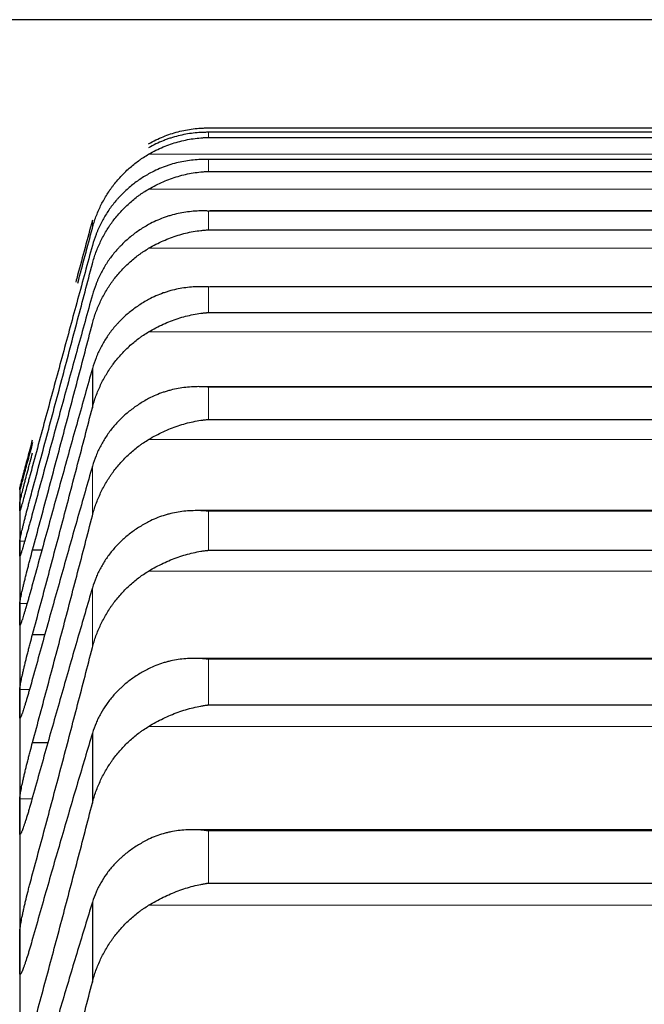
# Model space of a CAD drawing. Header units: inches. Extents: x 0 to 17820, y -10 to 12600.
# Tile 312 of 339: x 11826 to 11852, y 9325 to 9366. Entities that reach past the tile are written whole.
import ezdxf

# ---------------------------------------------------------------- set-up
doc = ezdxf.new("R2010")
doc.units = ezdxf.units.IN
doc.layers.add('1', color=7, linetype='Continuous', true_color=0xffffff)

msp = doc.modelspace()

# ---------------------------------------------------------------- linework, layer by layer
at = {"layer": '1', "color": 2, "linetype": 'Continuous', "lineweight": 25}
for p, q in [((11871.613, 9366.401), (11807.073, 9366.401)), ((11834.168, 9361.895), (11870.457, 9361.895)), ((11834.168, 9361.498), (11870.457, 9361.498)), ((11870.453, 9361.712), (11834.172, 9361.712)), ((11870.436, 9360.583), (11834.189, 9360.583)), ((11834.168, 9360.083), (11870.457, 9360.083)), ((11870.682, 9358.44), (11834.207, 9358.44)), ((11834.168, 9357.652), (11870.457, 9357.652)), ((11870.769, 9355.285), (11834.225, 9355.285)), ((11834.168, 9354.21), (11870.457, 9354.21)), ((11829.339, 9351.88), (11829.339, 9350.249)), ((11870.857, 9351.124), (11833.785, 9351.124)), ((11834.168, 9349.761), (11870.457, 9349.761)), ((11826.313, 9346.901), (11826.313, 9346.87)), ((11826.313, 9346.87), (11826.313, 9346.124)), ((11826.313, 9346.124), (11826.313, 9344.385)), ((11870.945, 9345.964), (11833.699, 9345.964)), ((11826.313, 9344.385), (11826.313, 9341.656)), ((11826.85, 9344.327), (11827.239, 9344.327)), ((11834.168, 9344.314), (11870.457, 9344.314)), ((11826.313, 9341.656), (11826.313, 9337.94)), ((11826.85, 9340.814), (11827.363, 9340.814)), ((11871.034, 9339.812), (11833.613, 9339.812)), ((11826.313, 9337.94), (11826.313, 9333.244)), ((11834.168, 9337.876), (11870.457, 9337.876)), ((11829.339, 9336.698), (11829.339, 9333.786)), ((11826.85, 9336.317), (11827.491, 9336.317)), ((11826.313, 9333.244), (11826.313, 9327.576)), ((11871.123, 9332.678), (11833.526, 9332.678)), ((11834.168, 9330.458), (11870.457, 9330.458)), ((11829.339, 9329.668), (11829.339, 9326.338)), ((11826.313, 9327.576), (11826.313, 9320.944))]:
    msp.add_line(p, q, dxfattribs=at)
at = {"layer": '1', "color": 110, "linetype": 'Continuous', "lineweight": 13}
for p, q in [((11834.168, 9361.712), (11870.457, 9361.712)), ((11834.168, 9361.712), (11834.168, 9361.498)), ((11831.681, 9360.801), (11872.944, 9360.801)), ((11834.168, 9360.581), (11870.457, 9360.581)), ((11834.168, 9360.581), (11834.168, 9360.083)), ((11831.681, 9359.35), (11872.944, 9359.35)), ((11834.168, 9358.435), (11870.457, 9358.435)), ((11834.168, 9358.435), (11834.168, 9357.652)), ((11829.339, 9358.051), (11829.339, 9357.723)), ((11831.681, 9356.884), (11872.944, 9356.884)), ((11834.168, 9355.275), (11870.457, 9355.275)), ((11834.168, 9355.275), (11834.168, 9354.21)), ((11831.681, 9353.408), (11872.944, 9353.408)), ((11834.168, 9351.107), (11870.457, 9351.107)), ((11834.168, 9351.107), (11834.168, 9349.761)), ((11831.681, 9348.927), (11872.944, 9348.927)), ((11829.339, 9347.813), (11829.339, 9345.751)), ((11834.168, 9345.939), (11870.457, 9345.939)), ((11834.168, 9345.939), (11834.168, 9344.314)), ((11826.315, 9344.694), (11826.522, 9344.694)), ((11831.681, 9343.449), (11872.944, 9343.449)), ((11829.339, 9342.749), (11829.339, 9340.26)), ((11826.315, 9342.101), (11826.622, 9342.101)), ((11834.168, 9339.777), (11870.457, 9339.777)), ((11834.168, 9339.777), (11834.168, 9337.876)), ((11826.315, 9338.522), (11826.724, 9338.522)), ((11831.681, 9336.981), (11872.944, 9336.981)), ((11826.315, 9333.961), (11826.825, 9333.961)), ((11834.168, 9332.632), (11870.457, 9332.632)), ((11834.168, 9332.632), (11834.168, 9330.458)), ((11831.681, 9329.535), (11872.944, 9329.535))]:
    msp.add_line(p, q, dxfattribs=at)
at = {"layer": '1', "color": 2, "linetype": 'Continuous', "lineweight": 25}
for points, knots in [([(11831.681, 9361.236), (11831.781, 9361.293), (11831.881, 9361.346), (11832.082, 9361.443), (11832.183, 9361.488), (11832.387, 9361.571), (11832.49, 9361.609), (11832.696, 9361.677), (11832.801, 9361.708), (11833.01, 9361.762), (11833.115, 9361.786), (11833.325, 9361.826), (11833.43, 9361.843), (11833.64, 9361.869), (11833.746, 9361.879), (11833.904, 9361.889), (11833.983, 9361.892), (11834.076, 9361.894), (11834.122, 9361.895), (11834.142, 9361.895), (11834.155, 9361.895), (11834.162, 9361.895), (11834.168, 9361.895)], [0, 0, 0, 0, 0.125, 0.125, 0.25, 0.25, 0.375, 0.375, 0.5, 0.5, 0.625, 0.625, 0.75, 0.75, 0.875, 0.875, 0.9375, 0.96875, 0.984375, 0.992188, 0.992188, 1, 1, 1, 1]), ([(11834.168, 9361.712), (11834.165, 9361.712), (11834.162, 9361.712), (11834.155, 9361.712), (11834.152, 9361.712), (11834.142, 9361.712), (11834.122, 9361.712), (11834.076, 9361.712), (11833.983, 9361.711), (11833.904, 9361.708), (11833.746, 9361.699), (11833.641, 9361.69), (11833.327, 9361.654), (11833.119, 9361.616), (11832.808, 9361.538), (11832.704, 9361.509), (11832.549, 9361.459), (11832.497, 9361.441), (11832.393, 9361.404), (11832.342, 9361.384), (11832.187, 9361.323), (11832.084, 9361.278), (11831.881, 9361.181), (11831.781, 9361.128), (11831.681, 9361.071)], [0, 0, 0, 0, 0.003906, 0.003906, 0.007813, 0.007813, 0.015625, 0.03125, 0.0625, 0.125, 0.125, 0.25, 0.25, 0.5, 0.5, 0.625, 0.625, 0.6875, 0.6875, 0.75, 0.75, 0.875, 0.875, 1, 1, 1, 1]), ([(11831.681, 9360.801), (11831.781, 9360.859), (11831.881, 9360.913), (11832.082, 9361.013), (11832.183, 9361.059), (11832.387, 9361.144), (11832.49, 9361.183), (11832.696, 9361.255), (11832.801, 9361.287), (11833.01, 9361.345), (11833.115, 9361.37), (11833.325, 9361.414), (11833.43, 9361.432), (11833.64, 9361.462), (11833.746, 9361.474), (11833.904, 9361.487), (11833.983, 9361.492), (11834.076, 9361.495), (11834.122, 9361.497), (11834.142, 9361.497), (11834.155, 9361.497), (11834.162, 9361.498), (11834.168, 9361.498)], [0, 0, 0, 0, 0.125, 0.125, 0.25, 0.25, 0.375, 0.375, 0.5, 0.5, 0.625, 0.625, 0.75, 0.75, 0.875, 0.875, 0.9375, 0.96875, 0.984375, 0.992187, 0.992187, 1, 1, 1, 1]), ([(11829.339, 9357.723), (11829.381, 9357.884), (11829.431, 9358.041), (11829.546, 9358.349), (11829.675, 9358.65), (11829.833, 9358.938), (11829.962, 9359.149), (11830.007, 9359.218), (11830.077, 9359.321), (11830.101, 9359.355), (11830.15, 9359.422), (11830.174, 9359.456), (11830.299, 9359.621), (11830.511, 9359.873), (11830.746, 9360.104), (11830.993, 9360.323), (11831.122, 9360.428), (11831.292, 9360.551), (11831.326, 9360.575), (11831.396, 9360.623), (11831.5, 9360.693), (11831.608, 9360.759), (11831.681, 9360.801)], [0, 0, 0, 0, 0.125, 0.125, 0.25, 0.375, 0.375, 0.4375, 0.4375, 0.46875, 0.46875, 0.5, 0.5, 0.625, 0.75, 0.75, 0.875, 0.875, 0.90625, 0.90625, 0.9375, 1, 1, 1, 1]), ([(11834.168, 9360.581), (11834.165, 9360.581), (11834.162, 9360.581), (11834.155, 9360.582), (11834.152, 9360.582), (11834.142, 9360.582), (11834.122, 9360.582), (11834.076, 9360.583), (11833.983, 9360.584), (11833.904, 9360.582), (11833.746, 9360.577), (11833.641, 9360.57), (11833.327, 9360.538), (11833.119, 9360.504), (11832.808, 9360.432), (11832.704, 9360.404), (11832.549, 9360.356), (11832.497, 9360.339), (11832.393, 9360.304), (11832.342, 9360.285), (11832.187, 9360.225), (11832.084, 9360.182), (11831.881, 9360.087), (11831.781, 9360.036), (11831.681, 9359.98)], [0, 0, 0, 0, 0.003906, 0.003906, 0.007813, 0.007813, 0.015625, 0.03125, 0.0625, 0.125, 0.125, 0.25, 0.25, 0.5, 0.5, 0.625, 0.625, 0.6875, 0.6875, 0.75, 0.75, 0.875, 0.875, 1, 1, 1, 1]), ([(11831.681, 9359.98), (11831.535, 9359.898), (11831.395, 9359.811), (11831.126, 9359.623), (11830.869, 9359.424), (11830.632, 9359.201), (11830.492, 9359.054), (11830.464, 9359.024), (11830.409, 9358.964), (11830.382, 9358.933), (11830.302, 9358.841), (11830.25, 9358.778), (11830.1, 9358.587), (11830.008, 9358.456), (11829.836, 9358.186), (11829.757, 9358.047), (11829.649, 9357.833), (11829.615, 9357.76), (11829.566, 9357.65), (11829.55, 9357.613), (11829.519, 9357.538), (11829.504, 9357.501), (11829.432, 9357.312), (11829.381, 9357.159), (11829.339, 9357.003)], [0, 0, 0, 0, 0.125, 0.125, 0.25, 0.375, 0.375, 0.40625, 0.40625, 0.4375, 0.4375, 0.5, 0.5, 0.625, 0.625, 0.75, 0.75, 0.8125, 0.8125, 0.84375, 0.84375, 0.875, 0.875, 1, 1, 1, 1]), ([(11831.681, 9359.35), (11831.781, 9359.409), (11831.881, 9359.463), (11832.082, 9359.565), (11832.183, 9359.613), (11832.387, 9359.7), (11832.49, 9359.741), (11832.696, 9359.815), (11832.801, 9359.849), (11833.01, 9359.91), (11833.115, 9359.937), (11833.325, 9359.984), (11833.43, 9360.004), (11833.64, 9360.038), (11833.746, 9360.052), (11833.904, 9360.067), (11833.983, 9360.073), (11834.076, 9360.079), (11834.122, 9360.081), (11834.142, 9360.082), (11834.155, 9360.082), (11834.162, 9360.082), (11834.168, 9360.083)], [0, 0, 0, 0, 0.125, 0.125, 0.25, 0.25, 0.375, 0.375, 0.5, 0.5, 0.625, 0.625, 0.75, 0.75, 0.875, 0.875, 0.9375, 0.96875, 0.984375, 0.992187, 0.992187, 1, 1, 1, 1]), ([(11829.339, 9356.24), (11829.381, 9356.402), (11829.431, 9356.561), (11829.546, 9356.871), (11829.675, 9357.175), (11829.833, 9357.466), (11829.962, 9357.679), (11830.007, 9357.749), (11830.077, 9357.853), (11830.101, 9357.888), (11830.15, 9357.956), (11830.174, 9357.989), (11830.299, 9358.156), (11830.511, 9358.411), (11830.746, 9358.645), (11830.993, 9358.867), (11831.122, 9358.972), (11831.292, 9359.097), (11831.326, 9359.121), (11831.396, 9359.169), (11831.5, 9359.24), (11831.608, 9359.307), (11831.681, 9359.35)], [0, 0, 0, 0, 0.125, 0.125, 0.25, 0.375, 0.375, 0.4375, 0.4375, 0.46875, 0.46875, 0.5, 0.5, 0.625, 0.75, 0.75, 0.875, 0.875, 0.90625, 0.90625, 0.9375, 1, 1, 1, 1]), ([(11834.168, 9358.435), (11834.165, 9358.435), (11834.162, 9358.435), (11834.155, 9358.435), (11834.152, 9358.435), (11834.142, 9358.436), (11834.122, 9358.437), (11834.076, 9358.438), (11833.983, 9358.44), (11833.904, 9358.44), (11833.746, 9358.438), (11833.641, 9358.432), (11833.327, 9358.407), (11833.119, 9358.376), (11832.808, 9358.309), (11832.704, 9358.283), (11832.549, 9358.238), (11832.497, 9358.222), (11832.393, 9358.188), (11832.342, 9358.17), (11832.187, 9358.112), (11832.084, 9358.07), (11831.881, 9357.978), (11831.781, 9357.928), (11831.681, 9357.873)], [0, 0, 0, 0, 0.003906, 0.003906, 0.007812, 0.007812, 0.015625, 0.03125, 0.0625, 0.125, 0.125, 0.25, 0.25, 0.5, 0.5, 0.625, 0.625, 0.6875, 0.6875, 0.75, 0.75, 0.875, 0.875, 1, 1, 1, 1]), ([(11829.339, 9358.051), (11829.135, 9357.294), (11828.904, 9356.438), (11828.672, 9355.576), (11828.646, 9355.479)], [0, 0, 0, 0, 0.887164, 1, 1, 1, 1]), ([(11831.681, 9357.873), (11831.535, 9357.793), (11831.395, 9357.707), (11831.126, 9357.522), (11830.869, 9357.327), (11830.632, 9357.108), (11830.492, 9356.963), (11830.464, 9356.934), (11830.409, 9356.875), (11830.382, 9356.845), (11830.302, 9356.754), (11830.25, 9356.692), (11830.1, 9356.505), (11830.008, 9356.376), (11829.836, 9356.11), (11829.757, 9355.973), (11829.649, 9355.762), (11829.615, 9355.691), (11829.566, 9355.582), (11829.55, 9355.546), (11829.519, 9355.472), (11829.504, 9355.435), (11829.432, 9355.25), (11829.381, 9355.099), (11829.339, 9354.946)], [0, 0, 0, 0, 0.125, 0.125, 0.25, 0.375, 0.375, 0.40625, 0.40625, 0.4375, 0.4375, 0.5, 0.5, 0.625, 0.625, 0.75, 0.75, 0.8125, 0.8125, 0.84375, 0.84375, 0.875, 0.875, 1, 1, 1, 1]), ([(11831.681, 9356.884), (11831.781, 9356.944), (11831.881, 9356.999), (11832.082, 9357.103), (11832.183, 9357.151), (11832.387, 9357.241), (11832.49, 9357.283), (11832.696, 9357.36), (11832.801, 9357.396), (11833.01, 9357.46), (11833.115, 9357.488), (11833.325, 9357.539), (11833.43, 9357.561), (11833.64, 9357.598), (11833.746, 9357.614), (11833.904, 9357.632), (11833.983, 9357.64), (11834.076, 9357.647), (11834.122, 9357.649), (11834.142, 9357.651), (11834.155, 9357.651), (11834.162, 9357.652), (11834.168, 9357.652)], [0, 0, 0, 0, 0.125, 0.125, 0.25, 0.25, 0.375, 0.375, 0.5, 0.5, 0.625, 0.625, 0.75, 0.75, 0.875, 0.875, 0.9375, 0.96875, 0.984375, 0.992188, 0.992188, 1, 1, 1, 1]), ([(11829.339, 9353.747), (11829.381, 9353.91), (11829.431, 9354.07), (11829.546, 9354.383), (11829.675, 9354.69), (11829.833, 9354.983), (11829.962, 9355.198), (11830.007, 9355.269), (11830.077, 9355.374), (11830.101, 9355.408), (11830.15, 9355.477), (11830.174, 9355.511), (11830.299, 9355.679), (11830.511, 9355.937), (11830.746, 9356.172), (11830.993, 9356.396), (11831.122, 9356.503), (11831.292, 9356.628), (11831.326, 9356.653), (11831.396, 9356.702), (11831.5, 9356.774), (11831.608, 9356.841), (11831.681, 9356.884)], [0, 0, 0, 0, 0.125, 0.125, 0.25, 0.375, 0.375, 0.4375, 0.4375, 0.46875, 0.46875, 0.5, 0.5, 0.625, 0.75, 0.75, 0.875, 0.875, 0.90625, 0.90625, 0.9375, 1, 1, 1, 1]), ([(11834.168, 9355.275), (11834.165, 9355.275), (11834.162, 9355.275), (11834.155, 9355.276), (11834.152, 9355.276), (11834.142, 9355.277), (11834.122, 9355.278), (11834.076, 9355.28), (11833.983, 9355.284), (11833.904, 9355.285), (11833.746, 9355.285), (11833.641, 9355.282), (11833.327, 9355.262), (11833.119, 9355.236), (11832.808, 9355.173), (11832.704, 9355.149), (11832.549, 9355.107), (11832.497, 9355.091), (11832.393, 9355.059), (11832.342, 9355.042), (11832.187, 9354.987), (11832.084, 9354.946), (11831.881, 9354.857), (11831.781, 9354.808), (11831.681, 9354.754)], [0, 0, 0, 0, 0.003906, 0.003906, 0.007813, 0.007813, 0.015625, 0.03125, 0.0625, 0.125, 0.125, 0.25, 0.25, 0.5, 0.5, 0.625, 0.625, 0.6875, 0.6875, 0.75, 0.75, 0.875, 0.875, 1, 1, 1, 1]), ([(11831.681, 9354.754), (11831.535, 9354.676), (11831.395, 9354.591), (11831.126, 9354.411), (11830.869, 9354.218), (11830.632, 9354.004), (11830.492, 9353.862), (11830.464, 9353.833), (11830.409, 9353.775), (11830.382, 9353.746), (11830.302, 9353.657), (11830.25, 9353.596), (11830.1, 9353.412), (11830.008, 9353.285), (11829.836, 9353.024), (11829.757, 9352.89), (11829.649, 9352.683), (11829.615, 9352.613), (11829.566, 9352.506), (11829.55, 9352.47), (11829.519, 9352.398), (11829.504, 9352.362), (11829.432, 9352.18), (11829.381, 9352.031), (11829.339, 9351.88)], [0, 0, 0, 0, 0.125, 0.125, 0.25, 0.375, 0.375, 0.40625, 0.40625, 0.4375, 0.4375, 0.5, 0.5, 0.625, 0.625, 0.75, 0.75, 0.8125, 0.8125, 0.84375, 0.84375, 0.875, 0.875, 1, 1, 1, 1]), ([(11831.681, 9353.408), (11831.781, 9353.468), (11831.881, 9353.524), (11832.082, 9353.63), (11832.183, 9353.679), (11832.387, 9353.772), (11832.49, 9353.815), (11832.696, 9353.894), (11832.801, 9353.931), (11833.01, 9353.998), (11833.115, 9354.028), (11833.325, 9354.082), (11833.43, 9354.106), (11833.64, 9354.147), (11833.746, 9354.164), (11833.904, 9354.185), (11833.983, 9354.194), (11834.076, 9354.203), (11834.122, 9354.206), (11834.142, 9354.208), (11834.155, 9354.209), (11834.162, 9354.209), (11834.168, 9354.21)], [0, 0, 0, 0, 0.125, 0.125, 0.25, 0.25, 0.375, 0.375, 0.5, 0.5, 0.625, 0.625, 0.75, 0.75, 0.875, 0.875, 0.9375, 0.96875, 0.984375, 0.992188, 0.992188, 1, 1, 1, 1]), ([(11829.339, 9350.249), (11829.381, 9350.413), (11829.431, 9350.574), (11829.546, 9350.889), (11829.675, 9351.197), (11829.833, 9351.492), (11829.962, 9351.709), (11830.007, 9351.78), (11830.077, 9351.886), (11830.101, 9351.921), (11830.15, 9351.99), (11830.174, 9352.024), (11830.299, 9352.193), (11830.511, 9352.453), (11830.746, 9352.69), (11830.993, 9352.916), (11831.122, 9353.024), (11831.292, 9353.15), (11831.326, 9353.175), (11831.396, 9353.224), (11831.5, 9353.297), (11831.608, 9353.365), (11831.681, 9353.408)], [0, 0, 0, 0, 0.125, 0.125, 0.25, 0.375, 0.375, 0.4375, 0.4375, 0.46875, 0.46875, 0.5, 0.5, 0.625, 0.75, 0.75, 0.875, 0.875, 0.90625, 0.90625, 0.9375, 1, 1, 1, 1]), ([(11834.168, 9351.107), (11834.165, 9351.108), (11834.162, 9351.108), (11834.155, 9351.109), (11834.152, 9351.109), (11834.142, 9351.11), (11834.122, 9351.111), (11834.076, 9351.114), (11833.983, 9351.12), (11833.904, 9351.123), (11833.746, 9351.126), (11833.641, 9351.124), (11833.327, 9351.11), (11833.119, 9351.087), (11832.808, 9351.03), (11832.704, 9351.008), (11832.549, 9350.968), (11832.497, 9350.954), (11832.393, 9350.923), (11832.342, 9350.906), (11832.187, 9350.854), (11832.084, 9350.815), (11831.881, 9350.728), (11831.781, 9350.681), (11831.681, 9350.628)], [0, 0, 0, 0, 0.003906, 0.003906, 0.007812, 0.007812, 0.015625, 0.03125, 0.0625, 0.125, 0.125, 0.25, 0.25, 0.5, 0.5, 0.625, 0.625, 0.6875, 0.6875, 0.75, 0.75, 0.875, 0.875, 1, 1, 1, 1]), ([(11831.681, 9350.628), (11831.535, 9350.551), (11831.395, 9350.469), (11831.126, 9350.292), (11830.869, 9350.104), (11830.632, 9349.894), (11830.492, 9349.755), (11830.464, 9349.727), (11830.409, 9349.67), (11830.382, 9349.642), (11830.302, 9349.554), (11830.25, 9349.495), (11830.1, 9349.315), (11830.008, 9349.191), (11829.836, 9348.935), (11829.757, 9348.803), (11829.649, 9348.6), (11829.615, 9348.531), (11829.566, 9348.427), (11829.55, 9348.392), (11829.519, 9348.321), (11829.504, 9348.285), (11829.432, 9348.106), (11829.381, 9347.961), (11829.339, 9347.813)], [0, 0, 0, 0, 0.125, 0.125, 0.25, 0.375, 0.375, 0.40625, 0.40625, 0.4375, 0.4375, 0.5, 0.5, 0.625, 0.625, 0.75, 0.75, 0.8125, 0.8125, 0.84375, 0.84375, 0.875, 0.875, 1, 1, 1, 1]), ([(11831.681, 9348.927), (11831.781, 9348.988), (11831.881, 9349.044), (11832.082, 9349.151), (11832.183, 9349.202), (11832.387, 9349.296), (11832.49, 9349.34), (11832.696, 9349.423), (11832.801, 9349.461), (11833.01, 9349.531), (11833.115, 9349.563), (11833.325, 9349.62), (11833.43, 9349.645), (11833.64, 9349.689), (11833.746, 9349.708), (11833.904, 9349.732), (11833.983, 9349.742), (11834.076, 9349.752), (11834.122, 9349.757), (11834.142, 9349.759), (11834.155, 9349.76), (11834.162, 9349.761), (11834.168, 9349.761)], [0, 0, 0, 0, 0.125, 0.125, 0.25, 0.25, 0.375, 0.375, 0.5, 0.5, 0.625, 0.625, 0.75, 0.75, 0.875, 0.875, 0.9375, 0.96875, 0.984375, 0.992187, 0.992187, 1, 1, 1, 1]), ([(11826.315, 9346.904), (11826.315, 9346.905), (11826.317, 9346.913), (11826.325, 9346.944), (11826.334, 9346.978), (11826.342, 9347.008), (11826.345, 9347.019), (11826.351, 9347.042), (11826.354, 9347.054), (11826.372, 9347.12), (11826.389, 9347.183), (11826.413, 9347.276), (11826.419, 9347.295), (11826.427, 9347.325), (11826.429, 9347.335), (11826.435, 9347.356), (11826.449, 9347.408), (11826.475, 9347.508), (11826.501, 9347.605), (11826.528, 9347.706), (11826.543, 9347.758), (11826.586, 9347.922), (11826.617, 9348.036), (11826.665, 9348.214), (11826.681, 9348.275), (11826.705, 9348.367), (11826.714, 9348.398), (11826.731, 9348.461), (11826.739, 9348.492), (11826.781, 9348.65), (11826.816, 9348.778), (11826.85, 9348.907)], [0, 0, 0, 0, 0.0625, 0.125, 0.1875, 0.1875, 0.21875, 0.21875, 0.25, 0.25, 0.375, 0.375, 0.40625, 0.40625, 0.421875, 0.421875, 0.4375, 0.5, 0.5625, 0.5625, 0.625, 0.625, 0.75, 0.75, 0.8125, 0.8125, 0.84375, 0.84375, 0.875, 0.875, 1, 1, 1, 1]), ([(11826.85, 9348.798), (11826.815, 9348.669), (11826.781, 9348.542), (11826.731, 9348.355), (11826.715, 9348.293), (11826.69, 9348.202), (11826.682, 9348.171), (11826.665, 9348.11), (11826.657, 9348.08), (11826.617, 9347.932), (11826.587, 9347.82), (11826.543, 9347.66), (11826.529, 9347.608), (11826.509, 9347.533), (11826.502, 9347.508), (11826.489, 9347.46), (11826.483, 9347.436), (11826.451, 9347.322), (11826.429, 9347.24), (11826.404, 9347.15), (11826.399, 9347.133), (11826.39, 9347.099), (11826.386, 9347.083), (11826.373, 9347.036), (11826.365, 9347.009), (11826.344, 9346.934), (11826.334, 9346.897), (11826.325, 9346.865), (11826.323, 9346.86), (11826.32, 9346.85), (11826.319, 9346.847), (11826.316, 9346.838), (11826.315, 9346.835), (11826.315, 9346.836)], [0, 0, 0, 0, 0.125, 0.125, 0.1875, 0.1875, 0.21875, 0.21875, 0.25, 0.25, 0.375, 0.375, 0.4375, 0.4375, 0.46875, 0.46875, 0.5, 0.5, 0.625, 0.625, 0.65625, 0.65625, 0.6875, 0.6875, 0.75, 0.75, 0.875, 0.875, 0.90625, 0.90625, 0.9375, 0.9375, 1, 1, 1, 1]), ([(11829.339, 9345.751), (11829.381, 9345.916), (11829.431, 9346.077), (11829.546, 9346.394), (11829.675, 9346.703), (11829.833, 9347), (11829.962, 9347.218), (11830.007, 9347.289), (11830.077, 9347.395), (11830.101, 9347.431), (11830.15, 9347.5), (11830.174, 9347.535), (11830.299, 9347.705), (11830.511, 9347.966), (11830.746, 9348.205), (11830.993, 9348.432), (11831.122, 9348.54), (11831.292, 9348.668), (11831.326, 9348.693), (11831.396, 9348.742), (11831.5, 9348.815), (11831.608, 9348.884), (11831.681, 9348.927)], [0, 0, 0, 0, 0.125, 0.125, 0.25, 0.375, 0.375, 0.4375, 0.4375, 0.46875, 0.46875, 0.5, 0.5, 0.625, 0.75, 0.75, 0.875, 0.875, 0.90625, 0.90625, 0.9375, 1, 1, 1, 1]), ([(11826.315, 9346.296), (11826.315, 9346.299), (11826.317, 9346.313), (11826.325, 9346.352), (11826.334, 9346.39), (11826.342, 9346.424), (11826.345, 9346.436), (11826.351, 9346.462), (11826.354, 9346.476), (11826.372, 9346.547), (11826.389, 9346.615), (11826.413, 9346.713), (11826.419, 9346.733), (11826.427, 9346.765), (11826.429, 9346.775), (11826.435, 9346.797), (11826.449, 9346.852), (11826.475, 9346.956), (11826.501, 9347.056), (11826.528, 9347.16), (11826.543, 9347.214), (11826.586, 9347.382), (11826.617, 9347.498), (11826.665, 9347.679), (11826.681, 9347.74), (11826.705, 9347.834), (11826.714, 9347.865), (11826.731, 9347.929), (11826.739, 9347.96), (11826.781, 9348.119), (11826.816, 9348.247), (11826.85, 9348.376)], [0, 0, 0, 0, 0.0625, 0.125, 0.1875, 0.1875, 0.21875, 0.21875, 0.25, 0.25, 0.375, 0.375, 0.40625, 0.40625, 0.421875, 0.421875, 0.4375, 0.5, 0.5625, 0.5625, 0.625, 0.625, 0.75, 0.75, 0.8125, 0.8125, 0.84375, 0.84375, 0.875, 0.875, 1, 1, 1, 1]), ([(11826.85, 9347.832), (11826.815, 9347.704), (11826.781, 9347.577), (11826.731, 9347.392), (11826.715, 9347.331), (11826.69, 9347.241), (11826.682, 9347.211), (11826.665, 9347.151), (11826.657, 9347.121), (11826.617, 9346.976), (11826.587, 9346.866), (11826.543, 9346.71), (11826.529, 9346.66), (11826.509, 9346.587), (11826.502, 9346.564), (11826.489, 9346.517), (11826.483, 9346.495), (11826.451, 9346.385), (11826.429, 9346.307), (11826.404, 9346.223), (11826.399, 9346.206), (11826.39, 9346.175), (11826.386, 9346.16), (11826.373, 9346.117), (11826.365, 9346.092), (11826.344, 9346.025), (11826.334, 9345.992), (11826.325, 9345.967), (11826.323, 9345.963), (11826.32, 9345.956), (11826.319, 9345.954), (11826.316, 9345.949), (11826.315, 9345.949), (11826.315, 9345.952)], [0, 0, 0, 0, 0.125, 0.125, 0.1875, 0.1875, 0.21875, 0.21875, 0.25, 0.25, 0.375, 0.375, 0.4375, 0.4375, 0.46875, 0.46875, 0.5, 0.5, 0.625, 0.625, 0.65625, 0.65625, 0.6875, 0.6875, 0.75, 0.75, 0.875, 0.875, 0.90625, 0.90625, 0.9375, 0.9375, 1, 1, 1, 1]), ([(11826.315, 9344.694), (11826.315, 9344.7), (11826.317, 9344.719), (11826.325, 9344.766), (11826.334, 9344.809), (11826.342, 9344.847), (11826.345, 9344.86), (11826.351, 9344.888), (11826.354, 9344.903), (11826.372, 9344.98), (11826.389, 9345.052), (11826.413, 9345.156), (11826.419, 9345.177), (11826.427, 9345.21), (11826.429, 9345.221), (11826.435, 9345.244), (11826.449, 9345.301), (11826.475, 9345.409), (11826.501, 9345.512), (11826.528, 9345.62), (11826.543, 9345.675), (11826.586, 9345.847), (11826.617, 9345.965), (11826.665, 9346.148), (11826.681, 9346.21), (11826.705, 9346.305), (11826.714, 9346.336), (11826.731, 9346.4), (11826.739, 9346.432), (11826.781, 9346.592), (11826.816, 9346.72), (11826.85, 9346.849)], [0, 0, 0, 0, 0.0625, 0.125, 0.1875, 0.1875, 0.21875, 0.21875, 0.25, 0.25, 0.375, 0.375, 0.40625, 0.40625, 0.421875, 0.421875, 0.4375, 0.5, 0.5625, 0.5625, 0.625, 0.625, 0.75, 0.75, 0.8125, 0.8125, 0.84375, 0.84375, 0.875, 0.875, 1, 1, 1, 1]), ([(11826.85, 9345.871), (11826.815, 9345.742), (11826.781, 9345.617), (11826.731, 9345.434), (11826.715, 9345.374), (11826.69, 9345.284), (11826.682, 9345.255), (11826.665, 9345.196), (11826.657, 9345.167), (11826.617, 9345.024), (11826.587, 9344.917), (11826.543, 9344.767), (11826.529, 9344.718), (11826.509, 9344.648), (11826.502, 9344.625), (11826.489, 9344.581), (11826.483, 9344.559), (11826.451, 9344.455), (11826.429, 9344.381), (11826.404, 9344.302), (11826.399, 9344.287), (11826.39, 9344.258), (11826.386, 9344.244), (11826.373, 9344.205), (11826.365, 9344.182), (11826.344, 9344.122), (11826.334, 9344.095), (11826.325, 9344.076), (11826.323, 9344.074), (11826.32, 9344.07), (11826.319, 9344.068), (11826.316, 9344.067), (11826.315, 9344.07), (11826.315, 9344.076)], [0, 0, 0, 0, 0.125, 0.125, 0.1875, 0.1875, 0.21875, 0.21875, 0.25, 0.25, 0.375, 0.375, 0.4375, 0.4375, 0.46875, 0.46875, 0.5, 0.5, 0.625, 0.625, 0.65625, 0.65625, 0.6875, 0.6875, 0.75, 0.75, 0.875, 0.875, 0.90625, 0.90625, 0.9375, 0.9375, 1, 1, 1, 1]), ([(11834.168, 9345.939), (11834.165, 9345.939), (11834.162, 9345.939), (11834.155, 9345.94), (11834.152, 9345.94), (11834.142, 9345.941), (11834.122, 9345.943), (11834.076, 9345.947), (11833.983, 9345.954), (11833.904, 9345.959), (11833.746, 9345.964), (11833.641, 9345.965), (11833.327, 9345.956), (11833.119, 9345.937), (11832.808, 9345.886), (11832.704, 9345.865), (11832.549, 9345.828), (11832.497, 9345.815), (11832.393, 9345.786), (11832.342, 9345.77), (11832.187, 9345.72), (11832.084, 9345.683), (11831.881, 9345.599), (11831.781, 9345.553), (11831.681, 9345.502)], [0, 0, 0, 0, 0.003906, 0.003906, 0.007812, 0.007812, 0.015625, 0.03125, 0.0625, 0.125, 0.125, 0.25, 0.25, 0.5, 0.5, 0.625, 0.625, 0.6875, 0.6875, 0.75, 0.75, 0.875, 0.875, 1, 1, 1, 1]), ([(11831.681, 9345.502), (11831.535, 9345.427), (11831.395, 9345.346), (11831.126, 9345.174), (11830.869, 9344.99), (11830.632, 9344.785), (11830.492, 9344.649), (11830.464, 9344.622), (11830.409, 9344.566), (11830.382, 9344.538), (11830.302, 9344.453), (11830.25, 9344.395), (11830.1, 9344.219), (11830.008, 9344.097), (11829.836, 9343.847), (11829.757, 9343.719), (11829.649, 9343.52), (11829.615, 9343.452), (11829.566, 9343.35), (11829.55, 9343.316), (11829.519, 9343.247), (11829.504, 9343.212), (11829.432, 9343.037), (11829.381, 9342.894), (11829.339, 9342.749)], [0, 0, 0, 0, 0.125, 0.125, 0.25, 0.375, 0.375, 0.40625, 0.40625, 0.4375, 0.4375, 0.5, 0.5, 0.625, 0.625, 0.75, 0.75, 0.8125, 0.8125, 0.84375, 0.84375, 0.875, 0.875, 1, 1, 1, 1]), ([(11826.315, 9342.101), (11826.315, 9342.11), (11826.317, 9342.134), (11826.325, 9342.188), (11826.334, 9342.237), (11826.342, 9342.278), (11826.345, 9342.293), (11826.351, 9342.323), (11826.354, 9342.339), (11826.372, 9342.422), (11826.389, 9342.498), (11826.413, 9342.607), (11826.419, 9342.629), (11826.427, 9342.664), (11826.429, 9342.675), (11826.435, 9342.699), (11826.449, 9342.758), (11826.475, 9342.87), (11826.501, 9342.977), (11826.528, 9343.087), (11826.543, 9343.143), (11826.586, 9343.319), (11826.617, 9343.439), (11826.665, 9343.624), (11826.681, 9343.687), (11826.705, 9343.782), (11826.714, 9343.814), (11826.731, 9343.878), (11826.739, 9343.91), (11826.781, 9344.07), (11826.816, 9344.199), (11826.85, 9344.327)], [0, 0, 0, 0, 0.0625, 0.125, 0.1875, 0.1875, 0.21875, 0.21875, 0.25, 0.25, 0.375, 0.375, 0.40625, 0.40625, 0.421875, 0.421875, 0.4375, 0.5, 0.5625, 0.5625, 0.625, 0.625, 0.75, 0.75, 0.8125, 0.8125, 0.84375, 0.84375, 0.875, 0.875, 1, 1, 1, 1]), ([(11831.681, 9343.449), (11831.781, 9343.509), (11831.881, 9343.566), (11832.082, 9343.675), (11832.183, 9343.726), (11832.387, 9343.822), (11832.49, 9343.868), (11832.696, 9343.952), (11832.801, 9343.992), (11833.01, 9344.065), (11833.115, 9344.098), (11833.325, 9344.158), (11833.43, 9344.185), (11833.64, 9344.233), (11833.746, 9344.253), (11833.904, 9344.28), (11833.983, 9344.291), (11834.076, 9344.303), (11834.122, 9344.309), (11834.142, 9344.311), (11834.155, 9344.312), (11834.162, 9344.313), (11834.168, 9344.314)], [0, 0, 0, 0, 0.125, 0.125, 0.25, 0.25, 0.375, 0.375, 0.5, 0.5, 0.625, 0.625, 0.75, 0.75, 0.875, 0.875, 0.9375, 0.96875, 0.984375, 0.992187, 0.992187, 1, 1, 1, 1]), ([(11829.339, 9340.26), (11829.381, 9340.426), (11829.431, 9340.587), (11829.546, 9340.905), (11829.675, 9341.215), (11829.833, 9341.513), (11829.962, 9341.731), (11830.007, 9341.803), (11830.077, 9341.91), (11830.101, 9341.945), (11830.15, 9342.015), (11830.174, 9342.05), (11830.299, 9342.22), (11830.511, 9342.483), (11830.746, 9342.722), (11830.993, 9342.951), (11831.122, 9343.059), (11831.292, 9343.188), (11831.326, 9343.213), (11831.396, 9343.263), (11831.5, 9343.336), (11831.608, 9343.405), (11831.681, 9343.449)], [0, 0, 0, 0, 0.125, 0.125, 0.25, 0.375, 0.375, 0.4375, 0.4375, 0.46875, 0.46875, 0.5, 0.5, 0.625, 0.75, 0.75, 0.875, 0.875, 0.90625, 0.90625, 0.9375, 1, 1, 1, 1]), ([(11826.85, 9342.916), (11826.815, 9342.788), (11826.781, 9342.664), (11826.731, 9342.484), (11826.715, 9342.424), (11826.69, 9342.336), (11826.682, 9342.307), (11826.665, 9342.25), (11826.657, 9342.222), (11826.617, 9342.082), (11826.587, 9341.977), (11826.543, 9341.832), (11826.529, 9341.785), (11826.509, 9341.718), (11826.502, 9341.696), (11826.489, 9341.653), (11826.483, 9341.633), (11826.451, 9341.533), (11826.429, 9341.464), (11826.404, 9341.391), (11826.399, 9341.377), (11826.39, 9341.35), (11826.386, 9341.337), (11826.373, 9341.302), (11826.365, 9341.281), (11826.344, 9341.229), (11826.334, 9341.207), (11826.325, 9341.196), (11826.323, 9341.194), (11826.32, 9341.193), (11826.319, 9341.193), (11826.316, 9341.196), (11826.315, 9341.201), (11826.315, 9341.21)], [0, 0, 0, 0, 0.125, 0.125, 0.1875, 0.1875, 0.21875, 0.21875, 0.25, 0.25, 0.375, 0.375, 0.4375, 0.4375, 0.46875, 0.46875, 0.5, 0.5, 0.625, 0.625, 0.65625, 0.65625, 0.6875, 0.6875, 0.75, 0.75, 0.875, 0.875, 0.90625, 0.90625, 0.9375, 0.9375, 1, 1, 1, 1]), ([(11826.315, 9338.522), (11826.315, 9338.533), (11826.317, 9338.562), (11826.325, 9338.624), (11826.334, 9338.678), (11826.342, 9338.722), (11826.345, 9338.738), (11826.351, 9338.771), (11826.354, 9338.788), (11826.372, 9338.876), (11826.389, 9338.957), (11826.413, 9339.07), (11826.419, 9339.094), (11826.427, 9339.13), (11826.429, 9339.142), (11826.435, 9339.166), (11826.449, 9339.228), (11826.475, 9339.343), (11826.501, 9339.453), (11826.528, 9339.565), (11826.543, 9339.623), (11826.586, 9339.802), (11826.617, 9339.924), (11826.665, 9340.111), (11826.681, 9340.174), (11826.705, 9340.27), (11826.714, 9340.302), (11826.731, 9340.366), (11826.739, 9340.398), (11826.781, 9340.559), (11826.816, 9340.687), (11826.85, 9340.814)], [0, 0, 0, 0, 0.0625, 0.125, 0.1875, 0.1875, 0.21875, 0.21875, 0.25, 0.25, 0.375, 0.375, 0.40625, 0.40625, 0.421875, 0.421875, 0.4375, 0.5, 0.5625, 0.5625, 0.625, 0.625, 0.75, 0.75, 0.8125, 0.8125, 0.84375, 0.84375, 0.875, 0.875, 1, 1, 1, 1]), ([(11834.168, 9339.777), (11834.165, 9339.778), (11834.162, 9339.778), (11834.155, 9339.779), (11834.152, 9339.779), (11834.142, 9339.78), (11834.122, 9339.782), (11834.076, 9339.787), (11833.983, 9339.796), (11833.904, 9339.802), (11833.746, 9339.81), (11833.641, 9339.813), (11833.327, 9339.81), (11833.119, 9339.794), (11832.808, 9339.749), (11832.704, 9339.73), (11832.549, 9339.696), (11832.497, 9339.683), (11832.393, 9339.656), (11832.342, 9339.641), (11832.187, 9339.594), (11832.084, 9339.558), (11831.881, 9339.478), (11831.781, 9339.433), (11831.681, 9339.383)], [0, 0, 0, 0, 0.003906, 0.003906, 0.007813, 0.007813, 0.015625, 0.03125, 0.0625, 0.125, 0.125, 0.25, 0.25, 0.5, 0.5, 0.625, 0.625, 0.6875, 0.6875, 0.75, 0.75, 0.875, 0.875, 1, 1, 1, 1]), ([(11831.681, 9339.383), (11831.535, 9339.31), (11831.395, 9339.232), (11831.126, 9339.064), (11830.869, 9338.885), (11830.632, 9338.685), (11830.492, 9338.553), (11830.464, 9338.526), (11830.409, 9338.472), (11830.382, 9338.444), (11830.302, 9338.361), (11830.25, 9338.305), (11830.1, 9338.133), (11830.008, 9338.014), (11829.836, 9337.77), (11829.757, 9337.645), (11829.649, 9337.451), (11829.615, 9337.385), (11829.566, 9337.285), (11829.55, 9337.251), (11829.519, 9337.184), (11829.504, 9337.15), (11829.432, 9336.979), (11829.381, 9336.84), (11829.339, 9336.698)], [0, 0, 0, 0, 0.125, 0.125, 0.25, 0.375, 0.375, 0.40625, 0.40625, 0.4375, 0.4375, 0.5, 0.5, 0.625, 0.625, 0.75, 0.75, 0.8125, 0.8125, 0.84375, 0.84375, 0.875, 0.875, 1, 1, 1, 1]), ([(11826.85, 9338.974), (11826.815, 9338.847), (11826.781, 9338.724), (11826.731, 9338.546), (11826.715, 9338.487), (11826.69, 9338.401), (11826.682, 9338.373), (11826.665, 9338.317), (11826.657, 9338.289), (11826.617, 9338.153), (11826.587, 9338.051), (11826.543, 9337.911), (11826.529, 9337.866), (11826.509, 9337.802), (11826.502, 9337.781), (11826.489, 9337.74), (11826.483, 9337.721), (11826.451, 9337.626), (11826.429, 9337.561), (11826.404, 9337.494), (11826.399, 9337.481), (11826.39, 9337.457), (11826.386, 9337.446), (11826.373, 9337.414), (11826.365, 9337.396), (11826.344, 9337.351), (11826.334, 9337.334), (11826.325, 9337.329), (11826.323, 9337.329), (11826.32, 9337.331), (11826.319, 9337.332), (11826.316, 9337.339), (11826.315, 9337.347), (11826.315, 9337.358)], [0, 0, 0, 0, 0.125, 0.125, 0.1875, 0.1875, 0.21875, 0.21875, 0.25, 0.25, 0.375, 0.375, 0.4375, 0.4375, 0.46875, 0.46875, 0.5, 0.5, 0.625, 0.625, 0.65625, 0.65625, 0.6875, 0.6875, 0.75, 0.75, 0.875, 0.875, 0.90625, 0.90625, 0.9375, 0.9375, 1, 1, 1, 1]), ([(11831.681, 9336.981), (11831.781, 9337.042), (11831.881, 9337.099), (11832.082, 9337.209), (11832.183, 9337.261), (11832.387, 9337.359), (11832.49, 9337.405), (11832.696, 9337.492), (11832.801, 9337.533), (11833.01, 9337.609), (11833.115, 9337.643), (11833.325, 9337.707), (11833.43, 9337.735), (11833.64, 9337.786), (11833.746, 9337.808), (11833.904, 9337.837), (11833.983, 9337.85), (11834.076, 9337.864), (11834.122, 9337.87), (11834.142, 9337.873), (11834.155, 9337.874), (11834.162, 9337.875), (11834.168, 9337.876)], [0, 0, 0, 0, 0.125, 0.125, 0.25, 0.25, 0.375, 0.375, 0.5, 0.5, 0.625, 0.625, 0.75, 0.75, 0.875, 0.875, 0.9375, 0.96875, 0.984375, 0.992188, 0.992188, 1, 1, 1, 1]), ([(11829.339, 9333.786), (11829.381, 9333.951), (11829.431, 9334.113), (11829.546, 9334.431), (11829.675, 9334.742), (11829.833, 9335.04), (11829.962, 9335.259), (11830.007, 9335.331), (11830.077, 9335.438), (11830.101, 9335.473), (11830.15, 9335.543), (11830.174, 9335.578), (11830.299, 9335.749), (11830.511, 9336.012), (11830.746, 9336.252), (11830.993, 9336.482), (11831.122, 9336.59), (11831.292, 9336.719), (11831.326, 9336.744), (11831.396, 9336.794), (11831.5, 9336.868), (11831.608, 9336.937), (11831.681, 9336.981)], [0, 0, 0, 0, 0.125, 0.125, 0.25, 0.375, 0.375, 0.4375, 0.4375, 0.46875, 0.46875, 0.5, 0.5, 0.625, 0.75, 0.75, 0.875, 0.875, 0.90625, 0.90625, 0.9375, 1, 1, 1, 1]), ([(11826.315, 9333.961), (11826.315, 9333.975), (11826.317, 9334.009), (11826.325, 9334.079), (11826.334, 9334.137), (11826.342, 9334.185), (11826.345, 9334.202), (11826.351, 9334.237), (11826.354, 9334.256), (11826.372, 9334.349), (11826.389, 9334.434), (11826.413, 9334.552), (11826.419, 9334.576), (11826.427, 9334.613), (11826.429, 9334.626), (11826.435, 9334.651), (11826.449, 9334.715), (11826.475, 9334.834), (11826.501, 9334.946), (11826.528, 9335.061), (11826.543, 9335.12), (11826.586, 9335.302), (11826.617, 9335.426), (11826.665, 9335.614), (11826.681, 9335.678), (11826.705, 9335.774), (11826.714, 9335.806), (11826.731, 9335.871), (11826.739, 9335.903), (11826.781, 9336.063), (11826.816, 9336.191), (11826.85, 9336.317)], [0, 0, 0, 0, 0.0625, 0.125, 0.1875, 0.1875, 0.21875, 0.21875, 0.25, 0.25, 0.375, 0.375, 0.40625, 0.40625, 0.421875, 0.421875, 0.4375, 0.5, 0.5625, 0.5625, 0.625, 0.625, 0.75, 0.75, 0.8125, 0.8125, 0.84375, 0.84375, 0.875, 0.875, 1, 1, 1, 1]), ([(11826.85, 9334.049), (11826.815, 9333.923), (11826.781, 9333.802), (11826.731, 9333.627), (11826.715, 9333.57), (11826.69, 9333.485), (11826.682, 9333.458), (11826.665, 9333.403), (11826.657, 9333.375), (11826.617, 9333.243), (11826.587, 9333.145), (11826.543, 9333.01), (11826.529, 9332.967), (11826.509, 9332.905), (11826.502, 9332.885), (11826.489, 9332.847), (11826.483, 9332.828), (11826.451, 9332.739), (11826.429, 9332.679), (11826.404, 9332.618), (11826.399, 9332.606), (11826.39, 9332.584), (11826.386, 9332.574), (11826.373, 9332.546), (11826.365, 9332.531), (11826.344, 9332.494), (11826.334, 9332.482), (11826.325, 9332.484), (11826.323, 9332.485), (11826.32, 9332.489), (11826.319, 9332.492), (11826.316, 9332.503), (11826.315, 9332.514), (11826.315, 9332.528)], [0, 0, 0, 0, 0.125, 0.125, 0.1875, 0.1875, 0.21875, 0.21875, 0.25, 0.25, 0.375, 0.375, 0.4375, 0.4375, 0.46875, 0.46875, 0.5, 0.5, 0.625, 0.625, 0.65625, 0.65625, 0.6875, 0.6875, 0.75, 0.75, 0.875, 0.875, 0.90625, 0.90625, 0.9375, 0.9375, 1, 1, 1, 1]), ([(11831.681, 9332.282), (11831.535, 9332.211), (11831.395, 9332.135), (11831.126, 9331.972), (11830.869, 9331.798), (11830.632, 9331.603), (11830.492, 9331.475), (11830.464, 9331.449), (11830.409, 9331.396), (11830.382, 9331.369), (11830.302, 9331.289), (11830.25, 9331.234), (11830.1, 9331.066), (11830.008, 9330.951), (11829.836, 9330.714), (11829.757, 9330.591), (11829.649, 9330.402), (11829.615, 9330.338), (11829.566, 9330.241), (11829.55, 9330.208), (11829.519, 9330.142), (11829.504, 9330.109), (11829.432, 9329.942), (11829.381, 9329.807), (11829.339, 9329.668)], [0, 0, 0, 0, 0.125, 0.125, 0.25, 0.375, 0.375, 0.40625, 0.40625, 0.4375, 0.4375, 0.5, 0.5, 0.625, 0.625, 0.75, 0.75, 0.8125, 0.8125, 0.84375, 0.84375, 0.875, 0.875, 1, 1, 1, 1]), ([(11834.168, 9332.632), (11834.165, 9332.633), (11834.162, 9332.633), (11834.155, 9332.634), (11834.152, 9332.635), (11834.142, 9332.636), (11834.122, 9332.638), (11834.076, 9332.644), (11833.983, 9332.654), (11833.904, 9332.661), (11833.746, 9332.673), (11833.641, 9332.677), (11833.327, 9332.68), (11833.119, 9332.669), (11832.808, 9332.629), (11832.704, 9332.612), (11832.549, 9332.58), (11832.497, 9332.569), (11832.393, 9332.543), (11832.342, 9332.529), (11832.187, 9332.485), (11832.084, 9332.451), (11831.881, 9332.374), (11831.781, 9332.33), (11831.681, 9332.282)], [0, 0, 0, 0, 0.003906, 0.003906, 0.007813, 0.007813, 0.015625, 0.03125, 0.0625, 0.125, 0.125, 0.25, 0.25, 0.5, 0.5, 0.625, 0.625, 0.6875, 0.6875, 0.75, 0.75, 0.875, 0.875, 1, 1, 1, 1]), ([(11826.315, 9328.427), (11826.315, 9328.443), (11826.317, 9328.483), (11826.325, 9328.559), (11826.334, 9328.622), (11826.342, 9328.674), (11826.345, 9328.692), (11826.351, 9328.73), (11826.354, 9328.749), (11826.372, 9328.848), (11826.389, 9328.937), (11826.413, 9329.059), (11826.419, 9329.084), (11826.427, 9329.123), (11826.429, 9329.135), (11826.435, 9329.162), (11826.449, 9329.227), (11826.475, 9329.35), (11826.501, 9329.464), (11826.528, 9329.582), (11826.543, 9329.642), (11826.586, 9329.826), (11826.617, 9329.951), (11826.665, 9330.141), (11826.681, 9330.205), (11826.705, 9330.301), (11826.714, 9330.333), (11826.731, 9330.398), (11826.739, 9330.43), (11826.781, 9330.591), (11826.816, 9330.717), (11826.85, 9330.843)], [0, 0, 0, 0, 0.0625, 0.125, 0.1875, 0.1875, 0.21875, 0.21875, 0.25, 0.25, 0.375, 0.375, 0.40625, 0.40625, 0.421875, 0.421875, 0.4375, 0.5, 0.5625, 0.5625, 0.625, 0.625, 0.75, 0.75, 0.8125, 0.8125, 0.84375, 0.84375, 0.875, 0.875, 1, 1, 1, 1]), ([(11831.681, 9329.535), (11831.781, 9329.596), (11831.881, 9329.654), (11832.082, 9329.764), (11832.183, 9329.817), (11832.387, 9329.917), (11832.49, 9329.964), (11832.696, 9330.053), (11832.801, 9330.095), (11833.01, 9330.173), (11833.115, 9330.209), (11833.325, 9330.275), (11833.43, 9330.305), (11833.64, 9330.359), (11833.746, 9330.383), (11833.904, 9330.415), (11833.983, 9330.429), (11834.076, 9330.444), (11834.122, 9330.451), (11834.142, 9330.454), (11834.155, 9330.456), (11834.162, 9330.457), (11834.168, 9330.458)], [0, 0, 0, 0, 0.125, 0.125, 0.25, 0.25, 0.375, 0.375, 0.5, 0.5, 0.625, 0.625, 0.75, 0.75, 0.875, 0.875, 0.9375, 0.96875, 0.984375, 0.992188, 0.992188, 1, 1, 1, 1]), ([(11829.339, 9326.338), (11829.381, 9326.503), (11829.431, 9326.665), (11829.546, 9326.983), (11829.675, 9327.294), (11829.833, 9327.592), (11829.962, 9327.811), (11830.007, 9327.883), (11830.077, 9327.99), (11830.101, 9328.025), (11830.15, 9328.095), (11830.174, 9328.13), (11830.299, 9328.301), (11830.511, 9328.564), (11830.746, 9328.805), (11830.993, 9329.035), (11831.122, 9329.144), (11831.292, 9329.272), (11831.326, 9329.298), (11831.396, 9329.348), (11831.5, 9329.421), (11831.608, 9329.491), (11831.681, 9329.535)], [0, 0, 0, 0, 0.125, 0.125, 0.25, 0.375, 0.375, 0.4375, 0.4375, 0.46875, 0.46875, 0.5, 0.5, 0.625, 0.75, 0.75, 0.875, 0.875, 0.90625, 0.90625, 0.9375, 1, 1, 1, 1]), ([(11826.85, 9328.151), (11826.815, 9328.027), (11826.781, 9327.907), (11826.731, 9327.735), (11826.715, 9327.679), (11826.69, 9327.596), (11826.682, 9327.569), (11826.665, 9327.516), (11826.657, 9327.489), (11826.617, 9327.36), (11826.587, 9327.266), (11826.543, 9327.136), (11826.529, 9327.095), (11826.509, 9327.037), (11826.502, 9327.018), (11826.489, 9326.982), (11826.483, 9326.964), (11826.451, 9326.881), (11826.429, 9326.825), (11826.404, 9326.77), (11826.399, 9326.76), (11826.39, 9326.74), (11826.386, 9326.732), (11826.373, 9326.707), (11826.365, 9326.695), (11826.344, 9326.666), (11826.334, 9326.659), (11826.325, 9326.667), (11826.323, 9326.67), (11826.32, 9326.677), (11826.319, 9326.681), (11826.316, 9326.696), (11826.315, 9326.709), (11826.315, 9326.725)], [0, 0, 0, 0, 0.125, 0.125, 0.1875, 0.1875, 0.21875, 0.21875, 0.25, 0.25, 0.375, 0.375, 0.4375, 0.4375, 0.46875, 0.46875, 0.5, 0.5, 0.625, 0.625, 0.65625, 0.65625, 0.6875, 0.6875, 0.75, 0.75, 0.875, 0.875, 0.90625, 0.90625, 0.9375, 0.9375, 1, 1, 1, 1])]:
    msp.add_open_spline(points, degree=3, knots=knots, dxfattribs=at)
for points in [[(11828.732, 9355.439), (11828.935, 9356.203), (11829.137, 9356.964), (11829.339, 9357.723)], [(11829.339, 9357.003), (11829.135, 9356.257), (11828.725, 9354.755), (11828.106, 9352.476), (11827.481, 9350.17), (11827.061, 9348.615), (11826.85, 9347.832)], [(11826.85, 9346.849), (11827.061, 9347.638), (11827.481, 9349.214), (11828.106, 9351.566), (11828.725, 9353.909), (11829.135, 9355.464), (11829.339, 9356.24)], [(11829.339, 9354.946), (11829.135, 9354.21), (11828.725, 9352.729), (11828.106, 9350.476), (11827.481, 9348.192), (11827.061, 9346.648), (11826.85, 9345.871)], [(11826.85, 9344.327), (11827.061, 9345.115), (11827.481, 9346.691), (11828.106, 9349.049), (11828.725, 9351.401), (11829.135, 9352.966), (11829.339, 9353.747)], [(11829.339, 9351.88), (11829.135, 9351.158), (11828.725, 9349.7), (11828.106, 9347.477), (11827.481, 9345.218), (11827.061, 9343.687), (11826.85, 9342.916)], [(11826.85, 9340.814), (11827.061, 9341.601), (11827.481, 9343.174), (11828.106, 9345.533), (11828.725, 9347.892), (11829.135, 9349.463), (11829.339, 9350.249)], [(11829.339, 9347.813), (11829.135, 9347.103), (11828.725, 9345.671), (11828.106, 9343.481), (11827.481, 9341.251), (11827.061, 9339.738), (11826.85, 9338.974)], [(11826.313, 9346.87), (11826.313, 9346.881), (11826.313, 9346.893), (11826.315, 9346.904)], [(11826.315, 9346.836), (11826.313, 9346.847), (11826.313, 9346.858), (11826.313, 9346.87)], [(11826.313, 9346.124), (11826.313, 9346.181), (11826.313, 9346.239), (11826.315, 9346.296)], [(11826.315, 9345.952), (11826.313, 9346.01), (11826.313, 9346.067), (11826.313, 9346.124)], [(11826.85, 9336.317), (11827.061, 9337.101), (11827.481, 9338.669), (11828.106, 9341.025), (11828.725, 9343.386), (11829.135, 9344.962), (11829.339, 9345.751)], [(11826.313, 9344.385), (11826.313, 9344.488), (11826.313, 9344.591), (11826.315, 9344.694)], [(11826.315, 9344.076), (11826.313, 9344.179), (11826.313, 9344.282), (11826.313, 9344.385)], [(11829.339, 9342.749), (11829.135, 9342.054), (11828.725, 9340.65), (11828.106, 9338.497), (11827.481, 9336.3), (11827.061, 9334.805), (11826.85, 9334.049)], [(11826.313, 9341.656), (11826.313, 9341.804), (11826.313, 9341.953), (11826.315, 9342.101)], [(11826.315, 9341.21), (11826.313, 9341.358), (11826.313, 9341.507), (11826.313, 9341.656)], [(11826.85, 9330.843), (11827.061, 9331.622), (11827.481, 9333.182), (11828.106, 9335.532), (11828.725, 9337.891), (11829.135, 9339.47), (11829.339, 9340.26)], [(11826.313, 9337.94), (11826.313, 9338.134), (11826.313, 9338.328), (11826.315, 9338.522)], [(11826.315, 9337.358), (11826.313, 9337.552), (11826.313, 9337.746), (11826.313, 9337.94)], [(11829.339, 9336.698), (11829.135, 9336.019), (11828.725, 9334.644), (11828.106, 9332.532), (11827.481, 9330.37), (11827.061, 9328.897), (11826.85, 9328.151)], [(11826.313, 9333.244), (11826.313, 9333.483), (11826.313, 9333.722), (11826.315, 9333.961)], [(11826.85, 9324.399), (11827.061, 9325.173), (11827.481, 9326.723), (11828.106, 9329.063), (11828.725, 9331.417), (11829.135, 9332.995), (11829.339, 9333.786)], [(11826.315, 9332.528), (11826.313, 9332.767), (11826.313, 9333.006), (11826.313, 9333.244)], [(11829.339, 9329.668), (11829.135, 9329.006), (11828.725, 9327.663), (11828.106, 9325.595), (11827.481, 9323.473), (11827.061, 9322.023), (11826.85, 9321.289)], [(11826.313, 9327.576), (11826.313, 9327.86), (11826.313, 9328.143), (11826.315, 9328.427)], [(11826.315, 9326.725), (11826.313, 9327.009), (11826.313, 9327.293), (11826.313, 9327.576)], [(11826.85, 9316.998), (11827.061, 9317.764), (11827.481, 9319.302), (11828.106, 9321.628), (11828.725, 9323.972), (11829.135, 9325.547), (11829.339, 9326.338)]]:
    msp.add_open_spline(points, degree=3, dxfattribs=at)

doc.saveas('drawing.dxf')
